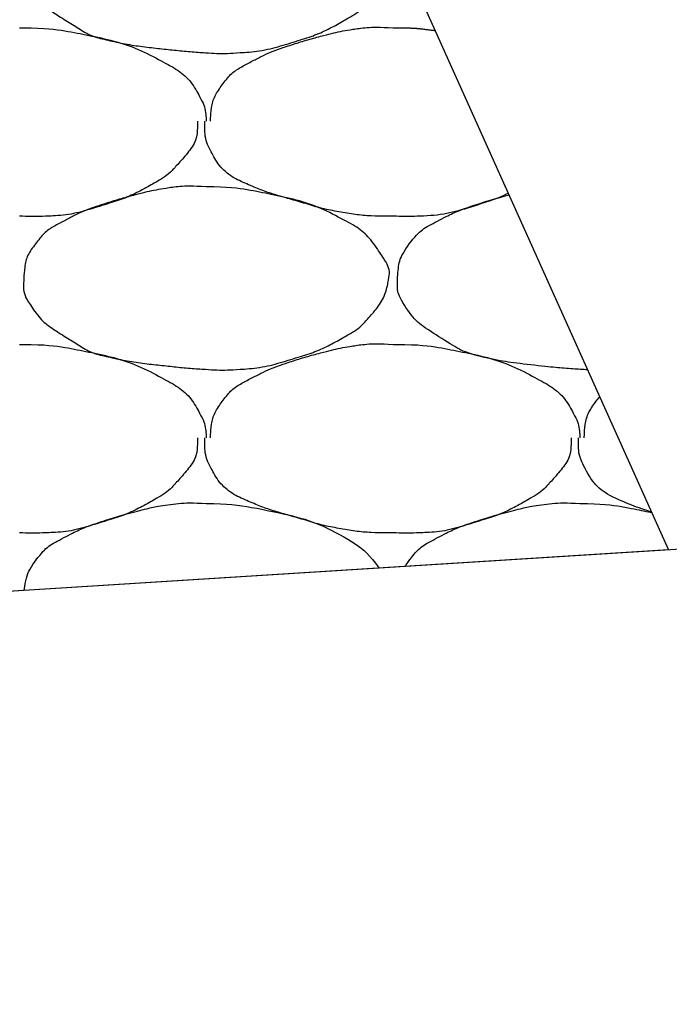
# Model space of a CAD drawing. Extents: x 1373719 to 1374161, y 379835 to 380167.
# Drawn here: x 1373943.285 to 1373944.087, y 379920.772 to 379921.968 of the extents above; entities that cross this region are included whole.
import ezdxf

# ---------------------------------------------------------------- set-up
doc = ezdxf.new("R2010")
doc.units = 0
doc.layers.add('Aggregate Base Course', color=7, linetype='Continuous')
doc.layers.add('SIGNATURE', color=7, linetype='Continuous')

msp = doc.modelspace()

# ---------------------------------------------------------------- linework, layer by layer
msp.add_line((1373935.4827, 379920.7716), (1373962.0249, 379922.4466))
at = {"layer": 'Aggregate Base Course'}
for points, degree in [([(1373943.5152, 379922.1523), (1373943.5416, 379922.1526), (1373943.568, 379922.1487), (1373943.5944, 379922.1433), (1373943.6266, 379922.1367), (1373943.6563, 379922.1269), (1373943.6862, 379922.1109), (1373943.7062, 379922.1002), (1373943.7198, 379922.0857), (1373943.733, 379922.0659), (1373943.7387, 379922.0573), (1373943.7418, 379922.0475), (1373943.7402, 379922.0389), (1373943.7372, 379922.022), (1373943.7284, 379922.0052), (1373943.715, 379921.9903), (1373943.7066, 379921.9808), (1373943.6983, 379921.9745), (1373943.688, 379921.9687), (1373943.6699, 379921.9584), (1373943.652, 379921.9497), (1373943.6322, 379921.9435), (1373943.6067, 379921.9354), (1373943.5812, 379921.9289), (1373943.5548, 379921.9273), (1373943.5416, 379921.9264), (1373943.5284, 379921.9264), (1373943.5152, 379921.9273), (1373943.4954, 379921.9286), (1373943.4756, 379921.9305), (1373943.4558, 379921.9327), (1373943.434, 379921.9351), (1373943.4125, 379921.9385), (1373943.391, 379921.9435), (1373943.3734, 379921.9475), (1373943.3582, 379921.957), (1373943.3424, 379921.9669), (1373943.3245, 379921.9781), (1373943.31, 379921.989), (1373943.2974, 379922.0083), (1373943.2909, 379922.0182), (1373943.2896, 379922.0288), (1373943.2902, 379922.0389), (1373943.2911, 379922.0535), (1373943.2941, 379922.0682), (1373943.3046, 379922.0821), (1373943.3152, 379922.0961), (1373943.3268, 379922.1037), (1373943.3406, 379922.1109), (1373943.3525, 379922.117), (1373943.3641, 379922.1228), (1373943.3766, 379922.1271), (1373943.3945, 379922.1331), (1373943.4124, 379922.1385), (1373943.4306, 379922.1433), (1373943.442, 379922.1462), (1373943.4533, 379922.1487), (1373943.4648, 379922.1505), (1373943.4815, 379922.1531), (1373943.4985, 379922.1537), (1373943.5152, 379922.1523)], 3), ([(1373943.2848, 379921.9579), (1373943.2866, 379921.9578), (1373943.2884, 379921.958), (1373943.2902, 379921.9579)], 2), ([(1373943.2902, 379921.9579), (1373943.3166, 379921.9582), (1373943.343, 379921.9543), (1373943.3694, 379921.9489), (1373943.4016, 379921.9423), (1373943.4313, 379921.9325), (1373943.4612, 379921.9165), (1373943.4812, 379921.9058), (1373943.4971, 379921.8919), (1373943.508, 379921.8715), (1373943.5127, 379921.8627), (1373943.5145, 379921.8538), (1373943.5152, 379921.8445), (1373943.5153, 379921.8439), (1373943.5153, 379921.8433), (1373943.5152, 379921.8427)], 3), ([(1373943.5206, 379921.8427), (1373943.5206, 379921.8433), (1373943.5206, 379921.8439), (1373943.5206, 379921.8445), (1373943.521, 379921.8596), (1373943.5252, 379921.8742), (1373943.535, 379921.8877), (1373943.5449, 379921.9013), (1373943.5572, 379921.9093), (1373943.571, 379921.9165), (1373943.5829, 379921.9226), (1373943.5945, 379921.9284), (1373943.607, 379921.9327), (1373943.6249, 379921.9387), (1373943.6428, 379921.9441), (1373943.661, 379921.9489), (1373943.6724, 379921.9518), (1373943.6837, 379921.9543), (1373943.6952, 379921.9561), (1373943.7119, 379921.9587), (1373943.7289, 379921.9593), (1373943.7456, 379921.9579)], 3), ([(1373943.7456, 379921.9579), (1373943.7474, 379921.9578), (1373943.7492, 379921.958), (1373943.751, 379921.9579)], 2), ([(1373943.751, 379921.9579), (1373943.7666, 379921.9581), (1373943.7821, 379921.9568), (1373943.7977, 379921.9546)], 2), ([(1373943.5044, 379921.8427), (1373943.5045, 379921.8409), (1373943.5045, 379921.8391), (1373943.5044, 379921.8373), (1373943.5038, 379921.819), (1373943.4922, 379921.8032), (1373943.4792, 379921.7887), (1373943.471, 379921.7795), (1373943.4625, 379921.7729), (1373943.4522, 379921.7671), (1373943.4341, 379921.7568), (1373943.4162, 379921.7481), (1373943.3964, 379921.7419), (1373943.3709, 379921.7338), (1373943.3454, 379921.7267), (1373943.319, 379921.7257), (1373943.3076, 379921.7252), (1373943.2962, 379921.7252), (1373943.2848, 379921.7257)], 3), ([(1373943.7456, 379921.7257), (1373943.7432, 379921.7257), (1373943.7408, 379921.7257), (1373943.7384, 379921.7257), (1373943.7185, 379921.7257), (1373943.6987, 379921.7275), (1373943.679, 379921.7311), (1373943.658, 379921.7348), (1373943.6379, 379921.7413), (1373943.6175, 379921.7471), (1373943.5998, 379921.7522), (1373943.5827, 379921.7579), (1373943.5656, 379921.7653), (1373943.5466, 379921.7735), (1373943.5307, 379921.7873), (1373943.5206, 379921.8067), (1373943.5154, 379921.8166), (1373943.5134, 379921.8268), (1373943.5134, 379921.8373), (1373943.5134, 379921.8391), (1373943.5134, 379921.8409), (1373943.5134, 379921.8427)], 3), ([(1373943.5152, 379921.7617), (1373943.5416, 379921.762), (1373943.568, 379921.7581), (1373943.5944, 379921.7527), (1373943.6266, 379921.7461), (1373943.6563, 379921.7363), (1373943.6862, 379921.7203), (1373943.7062, 379921.7096), (1373943.7198, 379921.6951), (1373943.733, 379921.6753), (1373943.7387, 379921.6667), (1373943.7418, 379921.6569), (1373943.7402, 379921.6483), (1373943.7372, 379921.6314), (1373943.7284, 379921.6146), (1373943.715, 379921.5997), (1373943.7066, 379921.5902), (1373943.6983, 379921.5839), (1373943.688, 379921.5781), (1373943.6699, 379921.5678), (1373943.652, 379921.5591), (1373943.6322, 379921.5529), (1373943.6067, 379921.5448), (1373943.5812, 379921.5383), (1373943.5548, 379921.5367), (1373943.5416, 379921.5358), (1373943.5284, 379921.5358), (1373943.5152, 379921.5367), (1373943.4954, 379921.538), (1373943.4756, 379921.5399), (1373943.4558, 379921.5421), (1373943.434, 379921.5445), (1373943.4125, 379921.5479), (1373943.391, 379921.5529), (1373943.3734, 379921.5569), (1373943.3582, 379921.5664), (1373943.3424, 379921.5763), (1373943.3245, 379921.5875), (1373943.31, 379921.5984), (1373943.2974, 379921.6177), (1373943.2909, 379921.6276), (1373943.2896, 379921.6382), (1373943.2902, 379921.6483), (1373943.2911, 379921.6629), (1373943.2941, 379921.6776), (1373943.3046, 379921.6915), (1373943.3152, 379921.7055), (1373943.3268, 379921.7131), (1373943.3406, 379921.7203), (1373943.3525, 379921.7264), (1373943.3641, 379921.7322), (1373943.3766, 379921.7365), (1373943.3945, 379921.7425), (1373943.4124, 379921.7479), (1373943.4306, 379921.7527), (1373943.442, 379921.7556), (1373943.4533, 379921.7581), (1373943.4648, 379921.7599), (1373943.4815, 379921.7625), (1373943.4985, 379921.7631), (1373943.5152, 379921.7617)], 3), ([(1373943.8878, 379921.7539), (1373943.878, 379921.7493), (1373943.8679, 379921.7452), (1373943.8317, 379921.7338), (1373943.8062, 379921.7267), (1373943.7684, 379921.7252), (1373943.757, 379921.7252), (1373943.7456, 379921.7257)], 3), ([(1373943.9856, 379921.5362), (1373943.9824, 379921.5363), (1373943.9792, 379921.5365), (1373943.9562, 379921.538), (1373943.9364, 379921.5399), (1373943.8948, 379921.5445), (1373943.8733, 379921.5479), (1373943.8342, 379921.5569), (1373943.819, 379921.5664), (1373943.7853, 379921.5875), (1373943.7708, 379921.5984), (1373943.7517, 379921.6276), (1373943.7504, 379921.6382), (1373943.7519, 379921.6629), (1373943.7549, 379921.6776), (1373943.776, 379921.7055), (1373943.7876, 379921.7131), (1373943.8133, 379921.7264), (1373943.8249, 379921.7322), (1373943.8544, 379921.7422), (1373943.8714, 379921.7474), (1373943.8887, 379921.752)], 3), ([(1373943.2848, 379921.5673), (1373943.2866, 379921.5672), (1373943.2884, 379921.5674), (1373943.2902, 379921.5673)], 2), ([(1373943.2902, 379921.5673), (1373943.3166, 379921.5676), (1373943.343, 379921.5637), (1373943.3694, 379921.5583), (1373943.4016, 379921.5517), (1373943.4313, 379921.5419), (1373943.4612, 379921.5259), (1373943.4812, 379921.5152), (1373943.4971, 379921.5013), (1373943.508, 379921.4809), (1373943.5127, 379921.4721), (1373943.5145, 379921.4632), (1373943.5152, 379921.4539), (1373943.5153, 379921.4533), (1373943.5153, 379921.4527), (1373943.5152, 379921.4521)], 3), ([(1373943.5206, 379921.4521), (1373943.5206, 379921.4527), (1373943.5206, 379921.4533), (1373943.5206, 379921.4539), (1373943.521, 379921.469), (1373943.5252, 379921.4836), (1373943.535, 379921.4971), (1373943.5449, 379921.5107), (1373943.5572, 379921.5187), (1373943.571, 379921.5259), (1373943.5829, 379921.532), (1373943.5945, 379921.5378), (1373943.607, 379921.5421), (1373943.6249, 379921.5481), (1373943.6428, 379921.5535), (1373943.661, 379921.5583), (1373943.6724, 379921.5612), (1373943.6837, 379921.5637), (1373943.6952, 379921.5655), (1373943.7119, 379921.5681), (1373943.7289, 379921.5687), (1373943.7456, 379921.5673)], 3), ([(1373943.7456, 379921.5673), (1373943.7474, 379921.5672), (1373943.7492, 379921.5674), (1373943.751, 379921.5673)], 2), ([(1373943.751, 379921.5673), (1373943.7774, 379921.5676), (1373943.8038, 379921.5637), (1373943.8302, 379921.5583), (1373943.8624, 379921.5517), (1373943.8921, 379921.5419), (1373943.922, 379921.5259), (1373943.942, 379921.5152), (1373943.9579, 379921.5013), (1373943.9688, 379921.4809), (1373943.9735, 379921.4721), (1373943.9753, 379921.4632), (1373943.976, 379921.4539), (1373943.9761, 379921.4533), (1373943.9761, 379921.4527), (1373943.976, 379921.4521)], 3), ([(1373943.9814, 379921.4521), (1373943.9814, 379921.4527), (1373943.9814, 379921.4533), (1373943.9818, 379921.469), (1373943.986, 379921.4836), (1373943.9973, 379921.4992), (1373943.9989, 379921.5011), (1373944.0005, 379921.5029)], 3), ([(1373943.5044, 379921.4521), (1373943.5045, 379921.4503), (1373943.5045, 379921.4485), (1373943.5044, 379921.4467), (1373943.5038, 379921.4284), (1373943.4922, 379921.4126), (1373943.4792, 379921.3981), (1373943.471, 379921.3889), (1373943.4625, 379921.3823), (1373943.4522, 379921.3765), (1373943.4341, 379921.3662), (1373943.4162, 379921.3575), (1373943.3964, 379921.3513), (1373943.3709, 379921.3432), (1373943.3454, 379921.3361), (1373943.319, 379921.3351), (1373943.3076, 379921.3346), (1373943.2962, 379921.3346), (1373943.2848, 379921.3351)], 3), ([(1373943.7456, 379921.3351), (1373943.7432, 379921.3351), (1373943.7408, 379921.3351), (1373943.7384, 379921.3351), (1373943.7185, 379921.3351), (1373943.6987, 379921.3369), (1373943.679, 379921.3405), (1373943.658, 379921.3442), (1373943.6379, 379921.3507), (1373943.6175, 379921.3565), (1373943.5998, 379921.3616), (1373943.5827, 379921.3673), (1373943.5656, 379921.3747), (1373943.5466, 379921.3829), (1373943.5307, 379921.3967), (1373943.5206, 379921.4161), (1373943.5154, 379921.426), (1373943.5134, 379921.4362), (1373943.5134, 379921.4467), (1373943.5134, 379921.4485), (1373943.5134, 379921.4503), (1373943.5134, 379921.4521)], 3), ([(1373943.9652, 379921.4521), (1373943.9653, 379921.4503), (1373943.9653, 379921.4485), (1373943.9652, 379921.4467), (1373943.9646, 379921.4284), (1373943.953, 379921.4126), (1373943.94, 379921.3981), (1373943.9318, 379921.3889), (1373943.9233, 379921.3823), (1373943.913, 379921.3765), (1373943.8949, 379921.3662), (1373943.877, 379921.3575), (1373943.8572, 379921.3513), (1373943.8317, 379921.3432), (1373943.8062, 379921.3361), (1373943.7798, 379921.3351), (1373943.7684, 379921.3346), (1373943.757, 379921.3346), (1373943.7456, 379921.3351)], 3), ([(1373944.0644, 379921.3607), (1373944.0516, 379921.3647), (1373944.039, 379921.3693), (1373944.0074, 379921.3829), (1373943.9915, 379921.3967), (1373943.9762, 379921.426), (1373943.9742, 379921.4362), (1373943.9742, 379921.4485), (1373943.9742, 379921.4503), (1373943.9742, 379921.4521)], 3), ([(1373943.2908, 379921.2643), (1373943.2922, 379921.2767), (1373943.2957, 379921.2891), (1373943.3152, 379921.3149), (1373943.3268, 379921.3225), (1373943.3525, 379921.3358), (1373943.3641, 379921.3416), (1373943.3945, 379921.3519), (1373943.4124, 379921.3573), (1373943.442, 379921.365), (1373943.4533, 379921.3675), (1373943.4815, 379921.3719), (1373943.4985, 379921.3725), (1373943.5152, 379921.3711)], 3), ([(1373943.5152, 379921.3711), (1373943.5416, 379921.3714), (1373943.568, 379921.3675), (1373943.6266, 379921.3555), (1373943.6563, 379921.3457), (1373943.7036, 379921.3203), (1373943.7163, 379921.3081), (1373943.728, 379921.2919)], 3), ([(1373943.7609, 379921.294), (1373943.7622, 379921.2963), (1373943.7637, 379921.2986), (1373943.776, 379921.3149), (1373943.7876, 379921.3225), (1373943.8133, 379921.3358), (1373943.8249, 379921.3416), (1373943.8553, 379921.3519), (1373943.8732, 379921.3573), (1373943.9028, 379921.365), (1373943.9141, 379921.3675), (1373943.9423, 379921.3719), (1373943.9593, 379921.3725), (1373943.976, 379921.3711)], 3), ([(1373943.976, 379921.3711), (1373944.0024, 379921.3714), (1373944.0288, 379921.3675), (1373944.0584, 379921.3614), (1373944.0616, 379921.3607), (1373944.0647, 379921.36)], 3)]:
    msp.add_open_spline(points, degree=degree, dxfattribs=at)
at = {"layer": 'SIGNATURE'}
msp.add_lwpolyline([(1373943.4158, 379922.805), (1373942.5249, 379922.7487), (1373942.9199, 379923.1439), (1373942.5249, 379923.119), (1373940.3601, 379922.3973), (1373935.4827, 379920.7716), (1373944.0852, 379921.3145), (1373943.4158, 379922.805)], dxfattribs=at)

doc.saveas('drawing.dxf')
